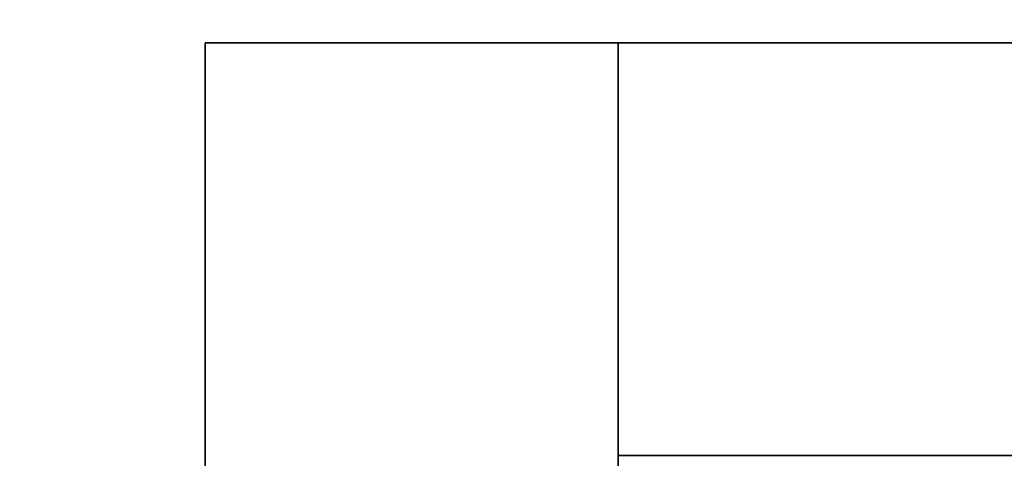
# Model space of a CAD drawing. Extents: x -0.3 to 41.3, y 0 to 17.8.
# Tile 586 of 625: x 30.928 to 31.286, y 17.236 to 17.395. Entities that reach past the tile are written whole.
import ezdxf

# ---------------------------------------------------------------- set-up
doc = ezdxf.new("R2010")
doc.units = 0
doc.header["$MEASUREMENT"] = 0
for name, color, linetype in [('P3', 7, 'Continuous'), ('S3', 7, 'Continuous'), ('V101', 7, 'Continuous'), ('V201', 7, 'Continuous')]:
    doc.layers.add(name, color=color, linetype=linetype)

msp = doc.modelspace()

# ---------------------------------------------------------------- linework, layer by layer
at = {"layer": 'P3', "color": 12, "true_color": 0xbd0000}
for points, invisible_edges in [([(30.99564, 16.93691, 195.60001), (31.14564, 16.93691, 195.60001), (31.14564, 17.38691, 195.60001)], 12), ([(30.99564, 16.93691, 195.60001), (31.14564, 16.93691, 195.60001), (31.14564, 17.38691, 195.60001)], 12), ([(30.99564, 16.93691, 195.60001), (31.14564, 17.38691, 195.60001), (30.99564, 17.38691, 195.60001)], 9), ([(30.99564, 16.93691, 195.60001), (31.14564, 17.38691, 195.60001), (30.99564, 17.38691, 195.60001)], 9), ([(30.99564, 16.93691, 196.55001), (31.14564, 16.93691, 196.55001), (31.14564, 17.38691, 196.55001)], 12), ([(30.99564, 16.93691, 195.60001), (31.14564, 16.93691, 195.60001), (31.14564, 17.38691, 195.60001)], 12), ([(30.99564, 16.93691, 196.55001), (31.14564, 17.38691, 196.55001), (30.99564, 17.38691, 196.55001)], 9), ([(30.99564, 16.93691, 195.60001), (31.14564, 17.38691, 195.60001), (30.99564, 17.38691, 195.60001)], 9), ([(30.99564, 16.93691, 199.8), (31.14564, 16.93691, 199.8), (31.14564, 17.38691, 199.8)], 12), ([(30.99564, 16.93691, 196.55001), (31.14564, 16.93691, 196.55001), (31.14564, 17.38691, 196.55001)], 12), ([(30.99564, 16.93691, 199.8), (31.14564, 17.38691, 199.8), (30.99564, 17.38691, 199.8)], 9), ([(30.99564, 16.93691, 196.55001), (31.14564, 17.38691, 196.55001), (30.99564, 17.38691, 196.55001)], 9)]:
    msp.add_3dface(points, dxfattribs=dict(at, invisible_edges=invisible_edges))
for points in [[(31.14564, 17.38691, 195.60001), (30.99564, 17.38691, 195.60001), (30.99564, 17.38691, 195.60001), (31.14564, 17.38691, 195.60001)], [(30.99564, 17.38691, 195.60001), (30.99564, 16.93691, 195.60001), (30.99564, 16.93691, 195.60001), (30.99564, 17.38691, 195.60001)], [(31.14564, 17.38691, 196.55001), (30.99564, 17.38691, 196.55001), (30.99564, 17.38691, 195.60001), (31.14564, 17.38691, 195.60001)], [(30.99564, 17.38691, 196.55001), (30.99564, 16.93691, 196.55001), (30.99564, 16.93691, 195.60001), (30.99564, 17.38691, 195.60001)], [(31.14564, 17.38691, 199.8), (30.99564, 17.38691, 199.8), (30.99564, 17.38691, 196.55001), (31.14564, 17.38691, 196.55001)], [(30.99564, 17.38691, 199.8), (30.99564, 16.93691, 199.8), (30.99564, 16.93691, 196.55001), (30.99564, 17.38691, 196.55001)], [(31.14564, 16.93691, 195.60001), (31.14564, 17.38691, 195.60001), (31.14564, 17.38691, 195.60001), (31.14564, 16.93691, 195.60001)], [(31.14564, 16.93691, 196.55001), (31.14564, 17.38691, 196.55001), (31.14564, 17.38691, 195.60001), (31.14564, 16.93691, 195.60001)], [(31.14564, 16.93691, 199.8), (31.14564, 17.38691, 199.8), (31.14564, 17.38691, 196.55001), (31.14564, 16.93691, 196.55001)]]:
    msp.add_3dface(points, dxfattribs=at)
at = {"layer": 'S3', "color": 253, "true_color": 0xca95bd}
for points, invisible_edges in [([(30.57064, 16.56191, 195.60001), (31.57064, 16.56191, 195.60001), (31.57064, 17.76191, 195.60001)], 12), ([(30.57064, 16.56191, 195.10001), (31.57064, 16.56191, 195.10001), (31.57064, 17.76191, 195.10001)], 12), ([(30.57064, 16.56191, 195.60001), (31.57064, 17.76191, 195.60001), (30.57064, 17.76191, 195.60001)], 9), ([(30.57064, 16.56191, 195.10001), (31.57064, 17.76191, 195.10001), (30.57064, 17.76191, 195.10001)], 9)]:
    msp.add_3dface(points, dxfattribs=dict(at, invisible_edges=invisible_edges))
at = {"layer": 'V101', "color": 252, "true_color": 0x838383}
for points, invisible_edges in [([(34.18045, 17.38691, 196.55001), (31.14564, 17.38691, 196.55001), (31.14564, 17.23691, 196.55001)], 12), ([(34.18045, 17.38691, 196.00001), (31.14564, 17.38691, 196.00001), (31.14564, 17.23691, 196.00001)], 12), ([(34.18045, 17.38691, 196.55001), (31.14564, 17.23691, 196.55001), (34.18045, 17.23691, 196.55001)], 9), ([(34.18045, 17.38691, 196.00001), (31.14564, 17.23691, 196.00001), (34.18045, 17.23691, 196.00001)], 9)]:
    msp.add_3dface(points, dxfattribs=dict(at, invisible_edges=invisible_edges))
for points in [[(34.18045, 17.38691, 196.55001), (31.14564, 17.38691, 196.55001), (31.14564, 17.38691, 196.00001), (34.18045, 17.38691, 196.00001)], [(31.14564, 17.38691, 196.55001), (31.14564, 17.23691, 196.55001), (31.14564, 17.23691, 196.00001), (31.14564, 17.38691, 196.00001)], [(31.14564, 17.23691, 196.55001), (34.18045, 17.23691, 196.55001), (34.18045, 17.23691, 196.00001), (31.14564, 17.23691, 196.00001)]]:
    msp.add_3dface(points, dxfattribs=at)
at = {"layer": 'V201', "color": 252, "true_color": 0x838383}
for points, invisible_edges in [([(34.18045, 17.38691, 199.8), (31.14564, 17.38691, 199.8), (31.14564, 17.23691, 199.8)], 12), ([(34.18045, 17.38691, 199.1), (31.14564, 17.38691, 199.1), (31.14564, 17.23691, 199.1)], 12), ([(34.18045, 17.38691, 199.8), (31.14564, 17.23691, 199.8), (34.18045, 17.23691, 199.8)], 9), ([(34.18045, 17.38691, 199.1), (31.14564, 17.23691, 199.1), (34.18045, 17.23691, 199.1)], 9)]:
    msp.add_3dface(points, dxfattribs=dict(at, invisible_edges=invisible_edges))
for points in [[(34.18045, 17.38691, 199.8), (31.14564, 17.38691, 199.8), (31.14564, 17.38691, 199.1), (34.18045, 17.38691, 199.1)], [(31.14564, 17.38691, 199.8), (31.14564, 17.23691, 199.8), (31.14564, 17.23691, 199.1), (31.14564, 17.38691, 199.1)], [(31.14564, 17.23691, 199.8), (34.18045, 17.23691, 199.8), (34.18045, 17.23691, 199.1), (31.14564, 17.23691, 199.1)]]:
    msp.add_3dface(points, dxfattribs=at)

doc.saveas('drawing.dxf')
